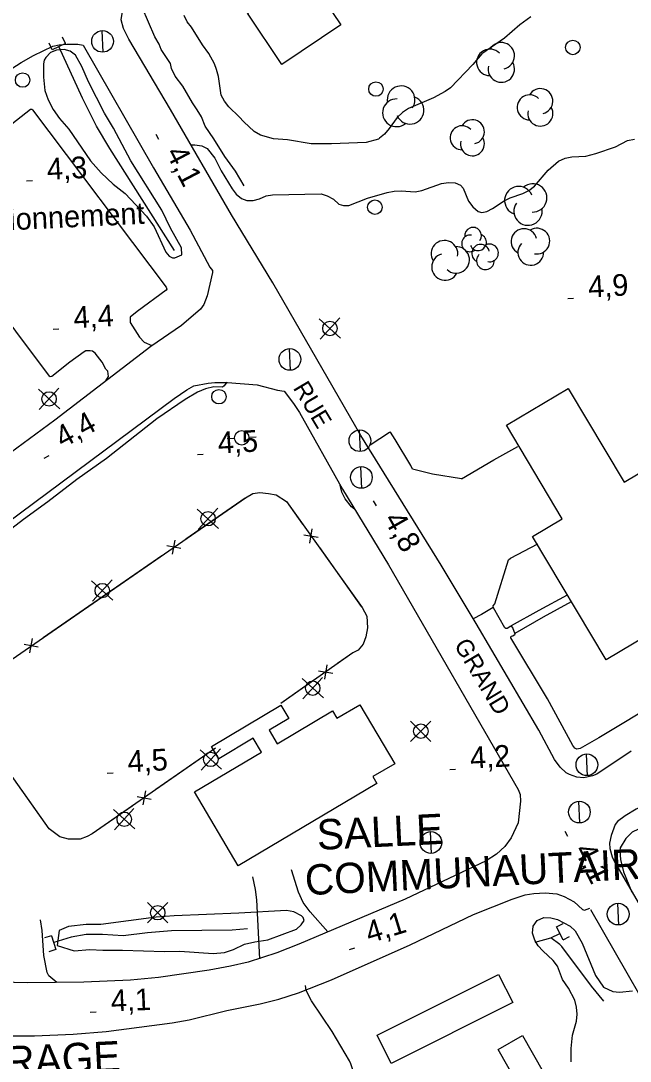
# Model space of a CAD drawing. Extents: x 336540 to 340074, y 5572036 to 5573747.
# Drawn here: x 338248.7 to 338333, y 5572761.3 to 5572905.2 of the extents above; entities that cross this region are included whole.
import ezdxf

# ---------------------------------------------------------------- set-up
doc = ezdxf.new("R2010")
doc.units = 0
for name, color, linetype in [('Niveau 15', 7, 'Continuous'), ('Niveau 19', 7, 'Continuous'), ('Niveau 2', 7, 'Continuous'), ('Niveau 21', 7, 'Continuous'), ('Niveau 22', 7, 'Continuous'), ('Niveau 26', 7, 'Continuous'), ('Niveau 3', 7, 'Continuous'), ('Niveau 31', 7, 'Continuous'), ('Niveau 36', 7, 'Continuous'), ('Niveau 37', 7, 'Continuous'), ('Niveau 4', 7, 'Continuous'), ('Niveau 44', 7, 'Continuous'), ('Niveau 52', 7, 'Continuous')]:
    doc.layers.add(name, color=color, linetype=linetype)

msp = doc.modelspace()

# ---------------------------------------------------------------- linework, layer by layer
at = {"layer": 'Niveau 19'}
for points in [[(338300.5, 5572847.3), (338299.83, 5572848.33), (338299.69, 5572848.3), (338297.03, 5572846.55)], [(338309.68, 5572841.88), (338314.12, 5572844.52), (338317.44, 5572846.34)], [(338314.05, 5572824.09), (338312.44, 5572823.09), (338311.29, 5572822.49)], [(338291.18, 5572779.21), (338288.72, 5572781.98), (338287.74, 5572783.27), (338287.1, 5572784.71), (338286.16, 5572787.81)], [(338280.73, 5572786.81), (338281.1, 5572785.05), (338281.3, 5572783.65), (338281.71, 5572775.48)], [(338253.67, 5572772.19), (338252.59, 5572773.11), (338252.36, 5572773.6), (338251.91, 5572775.92), (338251.65, 5572779.4), (338251.44, 5572780.86)]]:
    msp.add_lwpolyline(points, dxfattribs=at)
at = {"layer": 'Niveau 2'}
for points in [[(338319.25, 5572905.77), (338317.74, 5572904.66), (338315.63, 5572902.81), (338312.46, 5572900.65), (338311.24, 5572899.21), (338308.14, 5572895.98), (338307.42, 5572895.46), (338305.8, 5572894.57), (338302.33, 5572893.09), (338301.49, 5572892.56), (338300.77, 5572891.87), (338299.67, 5572890.32), (338299.01, 5572889.57), (338298.34, 5572888.99), (338298.17, 5572888.87), (338296.49, 5572888.39), (338291.69, 5572888.22), (338288.87, 5572888.22), (338285.58, 5572888.77), (338283.66, 5572888.9), (338281.84, 5572889.42), (338280.98, 5572889.91), (338279.54, 5572891.24), (338278.91, 5572891.96), (338277.47, 5572893.34), (338276.89, 5572894.12), (338276.42, 5572894.95), (338276.03, 5572897.54), (338275.78, 5572898.5), (338275.48, 5572899.28), (338274.72, 5572900.73), (338273.85, 5572901.9), (338272.33, 5572904.35), (338271.7, 5572905.07), (338271.28, 5572905.97)], [(338270.97, 5572872.87), (338270.91, 5572873.85), (338269.43, 5572876.55), (338268.19, 5572879.04), (338263.9, 5572885.87), (338261.51, 5572890.37), (338260.28, 5572892.45), (338258.09, 5572896.78), (338257.13, 5572898.91), (338256.27, 5572900.48), (338255.53, 5572901.04), (338254.69, 5572901.25), (338253.66, 5572901.18), (338252.81, 5572900.83), (338252.16, 5572900.17), (338251.94, 5572899.77), (338251.85, 5572899.26), (338251.84, 5572897.46), (338252.01, 5572895.59), (338252.49, 5572894.28), (338253.17, 5572892.96), (338254.06, 5572891.7), (338255.34, 5572890.23), (338258.34, 5572885.86), (338259.81, 5572884.19), (338261.49, 5572882.65), (338263.16, 5572881.34), (338266.11, 5572878.23), (338267.15, 5572876.73), (338268.76, 5572873.24), (338269.23, 5572872.66), (338269.68, 5572872.44), (338269.99, 5572872.46), (338270.97, 5572872.87)], [(338272.24, 5572888.06), (338272.77, 5572888.1), (338273.73, 5572887.95), (338274.48, 5572887.57), (338275.52, 5572886.24), (338276.4, 5572884.5), (338277.92, 5572882), (338278.5, 5572881.27), (338279.25, 5572880.67), (338279.99, 5572880.4), (338280.83, 5572880.37), (338281.73, 5572880.61), (338282.63, 5572881.03), (338283.53, 5572881.16), (338290.25, 5572881.3), (338291.1, 5572881.04), (338291.96, 5572880.55), (338292.7, 5572879.89), (338293.33, 5572879.68), (338294.06, 5572879.69), (338296.64, 5572880.71), (338299.39, 5572881.5), (338300.35, 5572881.69), (338301.31, 5572881.71), (338303.23, 5572881.59), (338304.19, 5572881.78), (338306.88, 5572882.74), (338307.84, 5572882.87), (338308.8, 5572882.84), (338309.54, 5572882.51), (338309.89, 5572882.07), (338310.65, 5572880.28), (338311.23, 5572879.5), (338311.98, 5572878.84), (338312.49, 5572878.74), (338313.17, 5572878.87), (338313.95, 5572879.28), (338315.57, 5572880.33), (338316.41, 5572880.74), (338318.14, 5572881.35), (338318.98, 5572881.76), (338319.76, 5572882.34), (338321.64, 5572884.58), (338323.08, 5572885.8), (338323.98, 5572886.22), (338324.94, 5572886.41), (338326.85, 5572886.5), (338328.26, 5572886.87), (338330.95, 5572887.78), (338332.63, 5572888.66), (338333.58, 5572888.85)], [(338294.91, 5572837.64), (338294.44, 5572838.02), (338293.57, 5572839.1), (338293.1, 5572840.01), (338292.89, 5572841.02)], [(338341.1, 5572790.54), (338340.08, 5572791.29), (338336.89, 5572794.17), (338336.2, 5572794.22), (338334.93, 5572793.79), (338333.26, 5572792.98), (338332.39, 5572792.12), (338331.6, 5572790.83), (338331.54, 5572790.47), (338331.64, 5572789.24), (338332.06, 5572787.52), (338333.22, 5572784.71)], [(338253.73, 5572777.34), (338256.08, 5572776.6), (338258.27, 5572776.78), (338260.03, 5572776.68), (338262.77, 5572776.69), (338268.58, 5572776.49), (338270.7, 5572776.56), (338275.31, 5572776.22), (338276.89, 5572776.37), (338278.11, 5572776.79), (338279.66, 5572777.49), (338281.06, 5572777.83), (338282.87, 5572778.13), (338286.82, 5572779.6), (338287.48, 5572780.16), (338287.92, 5572780.8), (338287.78, 5572781.21), (338287.55, 5572781.41), (338286.47, 5572781.97), (338285.44, 5572782.15), (338278.88, 5572781.78), (338269.93, 5572781.41), (338267.44, 5572781.23), (338259.79, 5572780.24), (338257.75, 5572780.22), (338255.31, 5572779.94), (338254.01, 5572779.38), (338253.73, 5572777.34)], [(338324.82, 5572761.21), (338324.84, 5572763.07), (338325.03, 5572764.94), (338325.55, 5572766.86), (338325.65, 5572767.83), (338325.57, 5572768.78), (338325.33, 5572769.74), (338324.45, 5572771.41), (338323.63, 5572772.63), (338322.92, 5572774.48), (338322.34, 5572775.26), (338320.9, 5572776.58), (338320.27, 5572777.3), (338319.8, 5572778.08), (338319.5, 5572779.03), (338319.59, 5572779.99), (338320.14, 5572780.79), (338321.04, 5572781.21), (338322, 5572781.17), (338322.96, 5572780.91), (338324.68, 5572779.99), (338325.37, 5572779.33), (338326.36, 5572777.66), (338328.2, 5572773.18), (338329.3, 5572771.57), (338330.61, 5572770.98), (338331.52, 5572770.89), (338333.32, 5572771.04)]]:
    msp.add_lwpolyline(points, dxfattribs=at)
at = {"layer": 'Niveau 21'}
for points in [[(338333.13, 5572804.22), (338328.36, 5572801.03), (338327.8, 5572800.77), (338326.56, 5572800.52), (338325.6, 5572800.62), (338324.59, 5572800.97), (338324.12, 5572801.23), (338323.3, 5572801.98), (338322.52, 5572803.04), (338320.36, 5572807.1), (338311.71, 5572821.87), (338306.85, 5572829.92), (338295.75, 5572847.85), (338283.56, 5572869.01), (338277.86, 5572878.38), (338269.42, 5572892.95), (338263.63, 5572902.71), (338262.93, 5572904.16), (338262.6, 5572905.35), (338262.95, 5572907.69), (338263.27, 5572908.69), (338264.15, 5572910.08), (338264.5, 5572910.5), (338265.31, 5572911.17)], [(338244.97, 5572897.07), (338248.75, 5572899.46), (338250.44, 5572900.43), (338253.14, 5572901.71), (338254, 5572901.92), (338255.07, 5572902.01), (338256.61, 5572901.98), (338257.31, 5572901.86), (338267.05, 5572884.88), (338272.11, 5572876.29), (338274.85, 5572871.14), (338275.21, 5572870.71), (338275.21, 5572870.4), (338274.48, 5572867.19), (338274.01, 5572865.97), (338273.55, 5572865.35), (338270.94, 5572863.09), (338266.69, 5572860.2), (338253.4, 5572850), (338237.58, 5572838.39)], [(338207.71, 5572806.76), (338269.92, 5572852.99), (338271.67, 5572854.21), (338272.62, 5572854.72), (338274.61, 5572855.11), (338275.55, 5572855.21), (338277.28, 5572855.22), (338281.39, 5572854.9), (338284.23, 5572854.13), (338285.14, 5572854.01), (338286.43, 5572852.29), (338287.24, 5572851.06), (338293.21, 5572840.44), (338299.54, 5572829.98), (338317.49, 5572798.88), (338317.76, 5572798.21), (338317.84, 5572797.29), (338317.49, 5572794.28), (338316.54, 5572792.22), (338315.65, 5572791.04)], [(338336.12, 5572797.34), (338333.82, 5572796.19), (338332.3, 5572795.27), (338331.23, 5572794.48), (338330.93, 5572794.06), (338330.34, 5572792.52), (338330.11, 5572791.48), (338330.16, 5572790.74), (338330.51, 5572789.61), (338330.82, 5572788.9), (338340.93, 5572771.57), (338358.83, 5572741.44)], [(338315.65, 5572791.04), (338314.48, 5572789.94), (338313.08, 5572789.05), (338301.86, 5572783.75), (338287.15, 5572777.51), (338284.13, 5572776.31), (338280.15, 5572775.03), (338277.7, 5572774.45), (338274.74, 5572773.92), (338267.76, 5572772.88), (338263.87, 5572772.54), (338257.41, 5572772.27), (338249.61, 5572772.16), (338244.08, 5572772.31), (338237.52, 5572772.77), (338225.31, 5572773.4), (338211.92, 5572774.35), (338208.32, 5572774.87), (338205.14, 5572775.54), (338202.42, 5572776.27)], [(338245.09, 5572764.85), (338250.6, 5572764.81), (338255.95, 5572765.06), (338260.51, 5572765.44), (338269.64, 5572766.64), (338272.01, 5572767.06), (338277.19, 5572768.32), (338281.83, 5572769.27), (338284.38, 5572769.9), (338287.11, 5572770.77), (338291.69, 5572772.59), (338302.54, 5572777.4), (338311.34, 5572781.59), (338316.67, 5572783.74), (338318.46, 5572784.31), (338319.68, 5572784.53), (338321.24, 5572784.63), (338322.84, 5572784.47), (338323.84, 5572784.11), (338325.22, 5572783.36), (338326.41, 5572782.29), (338326.67, 5572782.23), (338327.39, 5572782.49)], [(338357.77, 5572721.34), (338359.14, 5572723.09), (338359.42, 5572723.6), (338359.63, 5572724.33), (338359.8, 5572725.36), (338359.79, 5572725.94), (338359.6, 5572726.65), (338358.7, 5572728.3), (338352.94, 5572737.75), (338349.56, 5572743.46), (338339.39, 5572761.6), (338327.54, 5572782.24)]]:
    msp.add_lwpolyline(points, dxfattribs=at)
at = {"layer": 'Niveau 22'}
for points in [[(338277.19, 5572855.23), (338276.83, 5572854.72), (338276.58, 5572854.55), (338275.41, 5572854.59), (338274.26, 5572854.31), (338273.15, 5572853.87), (338271.44, 5572852.86), (338267.52, 5572850.16), (338260.56, 5572844.7), (338256.45, 5572841.8), (338252.42, 5572838.69), (338249.07, 5572836.26), (338239.83, 5572829.14)], [(338324.29, 5572825.78), (338320.34, 5572823.68), (338316.52, 5572821.52)], [(338317.08, 5572820.51), (338320.99, 5572822.8), (338324.86, 5572824.92)], [(338318.46, 5572722.91), (338317.63, 5572725.48), (338316.87, 5572727.09), (338313.98, 5572732.49), (338310.8, 5572737.8), (338307.38, 5572742.85), (338305.82, 5572745.32), (338304.36, 5572747.39), (338300.96, 5572751.51), (338300.55, 5572752.15), (338297.35, 5572756.13), (338296.02, 5572757.96), (338294.69, 5572759.97), (338294.37, 5572760.97), (338294.17, 5572761.36), (338291.78, 5572765.41), (338288.91, 5572769.69), (338288.17, 5572771.11), (338288.08, 5572771.78)]]:
    msp.add_lwpolyline(points, dxfattribs=at)
at = {"layer": 'Niveau 26'}
for p, q in [((338254.88, 5572902.08), (338254.46, 5572902.99)), ((338253.04, 5572901.24), (338252.62, 5572902.15)), ((338254.88, 5572902.08), (338253.04, 5572901.24)), ((338322.82, 5572779.9), (338323.72, 5572780.35)), ((338323.72, 5572778.1), (338322.82, 5572779.9)), ((338252.96, 5572778.68), (338252, 5572778.39)), ((338252.96, 5572778.68), (338253.56, 5572776.75)), ((338323.72, 5572778.1), (338324.62, 5572778.55)), ((338253.56, 5572776.75), (338252.6, 5572776.46))]:
    msp.add_line(p, q, dxfattribs=at)
at = {"layer": 'Niveau 3'}
for p, q in [((338267.38, 5572889.54), (338267.76, 5572888.84)), ((338249.5, 5572883.09), (338250.3, 5572883.14)), ((338324.36, 5572866.83), (338325.16, 5572866.88)), ((338253.18, 5572862.57), (338253.98, 5572862.62)), ((338251.93, 5572844.72), (338252.63, 5572845.1)), ((338273.14, 5572845.24), (338273.94, 5572845.28)), ((338297.45, 5572838.82), (338297.84, 5572838.12)), ((338260.66, 5572801.16), (338261.46, 5572801.2)), ((338308.03, 5572801.69), (338308.84, 5572801.73)), ((338323.93, 5572793.15), (338324.3, 5572792.44)), ((338294.16, 5572776.78), (338294.92, 5572777.02)), ((338258.32, 5572768.09), (338259.13, 5572768.14))]:
    msp.add_line(p, q, dxfattribs=at)
at = {"layer": 'Niveau 31'}
for points in [[(338292.98, 5572904.66), (338284.81, 5572899.2), (338280.07, 5572906.29), (338282.95, 5572908.22), (338282.74, 5572908.54), (338284.8, 5572909.92), (338284.97, 5572909.66), (338288.19, 5572911.82), (338292.98, 5572904.66)], [(338315.89, 5572849.29), (338324.43, 5572854.37), (338332.14, 5572841.41), (338358.48, 5572857.08), (338368.63, 5572840.03), (338329.66, 5572816.83), (338319.49, 5572833.91), (338323.6, 5572836.36), (338315.89, 5572849.29)], [(338283.04, 5572807.13), (338284.16, 5572805.24), (338291.82, 5572809.78), (338292.43, 5572808.75), (338295.59, 5572810.62), (338300.42, 5572802.47), (338297.41, 5572800.69), (338297.97, 5572799.75), (338278.78, 5572788.36), (338272.73, 5572798.57), (338282, 5572804.07), (338280.86, 5572805.99), (338276.08, 5572803.16), (338275.07, 5572804.85), (338284.69, 5572810.56), (338285.77, 5572808.74), (338283.04, 5572807.13)], [(338316.74, 5572769.44), (338299.92, 5572761.02), (338297.98, 5572764.9), (338314.8, 5572773.31), (338316.74, 5572769.44)], [(338319.12, 5572755.26), (338314.74, 5572762.95), (338318.11, 5572764.86), (338322.48, 5572757.17), (338319.12, 5572755.26)]]:
    msp.add_lwpolyline(points, dxfattribs=at)
at = {"layer": 'Niveau 36'}
for p, q in [((338260.09, 5572900.88), (338259.94, 5572903.87)), ((338292.94, 5572861.33), (338289.99, 5572864.02)), ((338290.12, 5572861.2), (338292.81, 5572864.15)), ((338286, 5572856.89), (338285.85, 5572859.88)), ((338254.08, 5572851.58), (338251.13, 5572854.27)), ((338251.26, 5572851.45), (338253.95, 5572854.4)), ((338295.68, 5572845.64), (338295.53, 5572848.63)), ((338277.27, 5572847.44), (338278.27, 5572847.49)), ((338281.26, 5572847.65), (338280.26, 5572847.6)), ((338295.89, 5572840.56), (338295.74, 5572843.55)), ((338273.25, 5572834.88), (338275.94, 5572837.83)), ((338276.07, 5572835.01), (338273.12, 5572837.7)), ((338261.45, 5572825.07), (338258.5, 5572827.76)), ((338258.63, 5572824.94), (338261.32, 5572827.89)), ((338290.55, 5572811.57), (338287.6, 5572814.26)), ((338287.73, 5572811.44), (338290.42, 5572814.39)), ((338305.44, 5572805.55), (338302.62, 5572808.37)), ((338302.62, 5572805.55), (338305.44, 5572808.37)), ((338276.45, 5572801.72), (338273.5, 5572804.41)), ((338273.63, 5572801.59), (338276.32, 5572804.54)), ((338327.08, 5572800.81), (338326.93, 5572803.8)), ((338264.48, 5572793.44), (338261.53, 5572796.13)), ((338261.66, 5572793.31), (338264.35, 5572796.26)), ((338326.04, 5572794.27), (338325.89, 5572797.26)), ((338305.51, 5572790.06), (338305.36, 5572793.05)), ((338269.04, 5572780.44), (338266.22, 5572783.26)), ((338266.22, 5572780.44), (338269.04, 5572783.26)), ((338331.41, 5572780.15), (338331.26, 5572783.14))]:
    msp.add_line(p, q, dxfattribs=at)
for centre, radius in [((338260.01, 5572902.39), 1.5), ((338325.06, 5572901.55), 1), ((338248.96, 5572897.04), 1), ((338297.83, 5572895.8), 1), ((338297.68, 5572879.45), 1), ((338291.47, 5572862.68), 1), ((338285.92, 5572858.4), 1.5), ((338252.61, 5572852.93), 1), ((338276.11, 5572853.24), 1), ((338279.26, 5572847.55), 1), ((338295.6, 5572847.15), 1.5), ((338295.81, 5572842.07), 1.5), ((338274.6, 5572836.36), 1), ((338259.98, 5572826.42), 1), ((338289.08, 5572812.92), 1), ((338304.04, 5572806.97), 1), ((338274.98, 5572803.07), 1), ((338327, 5572802.32), 1.5), ((338325.96, 5572795.78), 1.5), ((338263.01, 5572794.79), 1), ((338305.43, 5572791.57), 1.5), ((338331.33, 5572781.66), 1.5), ((338267.64, 5572781.86), 1)]:
    msp.add_circle(centre, radius, dxfattribs=at)
at = {"layer": 'Niveau 37'}
for p, q in [((338288.67, 5572833), (338289.01, 5572834.97)), ((338287.85, 5572834.15), (338289.83, 5572833.82)), ((338270.86, 5572832.25), (338268.89, 5572832.61)), ((338269.7, 5572831.44), (338270.06, 5572833.41)), ((338249.95, 5572817.81), (338250.31, 5572819.78)), ((338251.12, 5572818.61), (338249.15, 5572818.97)), ((338289.89, 5572815.33), (338291.86, 5572814.98)), ((338291.05, 5572816.14), (338290.7, 5572814.17)), ((338264.78, 5572797.94), (338266.75, 5572797.58)), ((338265.94, 5572798.74), (338265.58, 5572796.77))]:
    msp.add_line(p, q, dxfattribs=at)
for points in [[(338309.68, 5572841.88), (338305.67, 5572842.52), (338302.9, 5572843.2), (338302.65, 5572843.73), (338300.5, 5572847.3)], [(338243.73, 5572814.37), (338279.77, 5572839.26), (338280.78, 5572839.86), (338281.77, 5572839.98), (338282.98, 5572839.86), (338284.02, 5572839.64), (338285.47, 5572838.72), (338295.91, 5572824.06), (338296.58, 5572822.9), (338296.66, 5572821.27), (338296.43, 5572820.01), (338296.04, 5572818.99), (338295.37, 5572818.19), (338294.63, 5572817.79), (338284.68, 5572810.81)], [(338279.75, 5572839.25), (338279.77, 5572839.26), (338280.78, 5572839.86), (338281.77, 5572839.98), (338282.98, 5572839.86), (338284.02, 5572839.64), (338285.47, 5572838.72), (338287.68, 5572835.62)], [(338271.52, 5572833.57), (338279.75, 5572839.25)], [(338290, 5572832.36), (338295.8, 5572824.21)], [(338337.33, 5572811.24), (338328.65, 5572806.05), (338326.06, 5572804.58), (338325.59, 5572804.46), (338325.33, 5572804.63), (338325.07, 5572805.01), (338321.54, 5572811.46), (338316.49, 5572819.9), (338316.51, 5572820.1), (338316.76, 5572820.17), (338317.08, 5572820.39), (338316.77, 5572821.26), (338316.46, 5572821.5), (338315.98, 5572821.19), (338315.8, 5572821.16), (338315.67, 5572821.28), (338314.1, 5572824.02), (338314.04, 5572824.31), (338314.26, 5572824.57), (338316.15, 5572830.67), (338316.43, 5572830.89), (338320.21, 5572832.9)], [(338260, 5572825.61), (338268.23, 5572831.29)], [(338251.78, 5572819.93), (338260, 5572825.61)], [(338295.8, 5572824.21), (338295.91, 5572824.06), (338296.58, 5572822.9), (338296.66, 5572821.27), (338296.43, 5572820.01), (338296.04, 5572818.99), (338295.37, 5572818.19), (338294.63, 5572817.79), (338292.51, 5572816.31)], [(338289.24, 5572814.01), (338284.68, 5572810.81)], [(338275.62, 5572804.6), (338258.59, 5572792.78), (338257.88, 5572792.38), (338256.91, 5572792.04), (338255.29, 5572792.01), (338254.08, 5572792.36), (338252.62, 5572793.48), (338242.26, 5572808.1)], [(338275.62, 5572804.6), (338267.4, 5572798.9)], [(338255.48, 5572792.01), (338255.29, 5572792.01), (338254.08, 5572792.36), (338252.62, 5572793.48), (338248.74, 5572798.95)], [(338264.12, 5572796.62), (338258.59, 5572792.78), (338257.88, 5572792.38), (338256.91, 5572792.04), (338255.48, 5572792.01)]]:
    msp.add_lwpolyline(points, dxfattribs=at)
at = {"layer": 'Niveau 4'}
for points in [[(338279.58, 5572882.42), (338278.42, 5572884.43), (338276.93, 5572886.48), (338275.42, 5572888.93), (338274.21, 5572890.65), (338273.69, 5572891.94), (338273.1, 5572892.94), (338272.46, 5572893.89), (338271.12, 5572896.18), (338270.07, 5572897.57), (338269.54, 5572898.63), (338269.41, 5572899.31), (338268.14, 5572901.25), (338267.84, 5572901.98), (338267.25, 5572903.04), (338265.49, 5572907.07)], [(338269.96, 5572873.48), (338261, 5572887.55), (338259.19, 5572890.64), (338257.25, 5572894.53), (338253.97, 5572901.67)], [(338280.08, 5572779.61), (338277.96, 5572779.44), (338269.56, 5572779.33), (338266.22, 5572779.07), (338262.84, 5572778.66), (338260.01, 5572778.85), (338257.75, 5572778.85), (338255.68, 5572778.47), (338253.26, 5572777.73)], [(338319.86, 5572777.77), (338322.02, 5572778.37), (338323.28, 5572779)], [(338329.33, 5572769.64), (338327.64, 5572771.69), (338323.52, 5572777.18), (338323.24, 5572777.48), (338322.02, 5572778.37)]]:
    msp.add_lwpolyline(points, dxfattribs=at)
at = {"layer": 'Niveau 44'}
for centre, radius, start, end in [((338313.58, 5572899.48), 1.83, 44.1154, 269.804), ((338315.16, 5572900.4), 1.83, 282.2692, 149.7263), ((338315.16, 5572898.56), 1.83, 166.9369, 29.6212), ((338301.3, 5572894.3), 1.92, 324.658, 190.3466), ((338320.57, 5572894.12), 1.73, 282.2692, 149.7263), ((338300.66, 5572892.51), 1.92, 87.4795, 310.1638), ((338302.54, 5572892.86), 1.92, 202.8118, 70.2689), ((338319.09, 5572893.26), 1.73, 44.1154, 269.804), ((338320.57, 5572892.4), 1.73, 166.9369, 29.6212), ((338311.17, 5572889.88), 1.66, 282.2692, 149.7263), ((338309.74, 5572889.05), 1.66, 44.1154, 269.804), ((338311.17, 5572888.22), 1.66, 166.9369, 29.6212), ((338319.51, 5572880.74), 1.96, 267.7068, 130.3911), ((338317.58, 5572880.37), 1.96, 23.0391, 250.4962), ((338318.86, 5572878.9), 1.96, 144.8853, 10.5739), ((338310.83, 5572874.44), 1.15, 80.1296, 307.5867), ((338311.26, 5572875.51), 1.15, 324.7973, 187.4817), ((338311.96, 5572874.6), 1.15, 201.9758, 67.6644), ((338318.3, 5572874.7), 1.78, 14.1165, 241.5736), ((338320.09, 5572874.76), 1.78, 258.7842, 121.4686), ((338307.31, 5572873.01), 1.84, 349.3836, 212.068), ((338308.92, 5572872.16), 1.84, 226.5621, 92.2507), ((338312.31, 5572873.07), 1.23, 14.9603, 242.4174), ((338313.53, 5572873.13), 1.23, 259.628, 122.3124), ((338319.24, 5572873.2), 1.78, 135.9627, 1.6513), ((338307.38, 5572871.18), 1.84, 104.7159, 332.173), ((338312.97, 5572872.05), 1.23, 136.8065, 2.4951)]:
    msp.add_arc(centre, radius, start, end, dxfattribs=at)
at = {"layer": 'Niveau 52'}
for points in [[(338242.26, 5572895.13), (338241.76, 5572894.73), (338241.68, 5572894.57), (338241.58, 5572893.58), (338241.68, 5572892.71), (338243.83, 5572889.91), (338244.33, 5572889.43), (338245.05, 5572889.37), (338245.46, 5572889.48), (338250.03, 5572893), (338250.24, 5572893.02), (338250.34, 5572892.92), (338268.81, 5572868.41), (338268.91, 5572868.11), (338268.82, 5572867.97), (338264.8, 5572865.04), (338263.85, 5572864.25), (338263.82, 5572864.13), (338263.83, 5572863.51), (338265.14, 5572861.46), (338265.78, 5572860.76), (338266.85, 5572860.32)], [(338260.45, 5572855.41), (338260.85, 5572856.03), (338260.72, 5572856.75), (338260.48, 5572857.03), (338259.95, 5572858), (338259, 5572859.24), (338258.61, 5572859.54), (338258.32, 5572859.58), (338257.71, 5572859.56), (338257.47, 5572859.45), (338255.47, 5572858), (338252.98, 5572856.04), (338252.78, 5572855.99), (338252.67, 5572856.06), (338234.14, 5572880.77)]]:
    msp.add_lwpolyline(points, dxfattribs=at)

# ---------------------------------------------------------------- texts
at = {"layer": 'Niveau 15'}
for s, p in [('RUE', (338286.3, 5572854.45)), ('GRAND', (338308.56, 5572818.9))]:
    msp.add_text(s, height=2.4, rotation=300.9174, dxfattribs=at).set_placement(p)
at = {"layer": 'Niveau 3'}
for s, rotation, p in [('4,1    ', 297.7211, (338268.69, 5572886.97)), ('4,3    ', 3.1182, (338252.38, 5572883.21)), ('4,9    ', 3.1182, (338327.25, 5572866.95)), ('4,4    ', 3.1182, (338256.06, 5572862.69)), ('4,4    ', 28.3341, (338254.48, 5572846.06)), ('4,5    ', 3.1182, (338276.02, 5572845.36)), ('4,8    ', 299.5066, (338298.84, 5572836.29)), ('4,2    ', 3.1182, (338310.91, 5572801.8)), ('4,5    ', 3.1182, (338263.54, 5572801.28)), ('4,1    ', 296.6657, (338325.19, 5572790.56)), ('4,1    ', 17.0795, (338296.92, 5572777.6)), ('4,1    ', 2.433, (338261.21, 5572768.18))]:
    msp.add_text(s, height=3, rotation=rotation, dxfattribs=at).set_placement(p)
at = {"layer": 'Niveau 31'}
for s, p in [('SALLE', (338289.75, 5572790.54)), ('COMMUNAUTAIRE', (338288.1, 5572784.28)), ('GARAGE', (338238.57, 5572758.78))]:
    msp.add_text(s, height=4.2, rotation=2.7837, dxfattribs=at).set_placement(p)
at = {"layer": 'Niveau 52'}
msp.add_text('Stationnement', height=3, rotation=2.7781, dxfattribs=at).set_placement((338240.04, 5572875.91))

doc.saveas('drawing.dxf')
